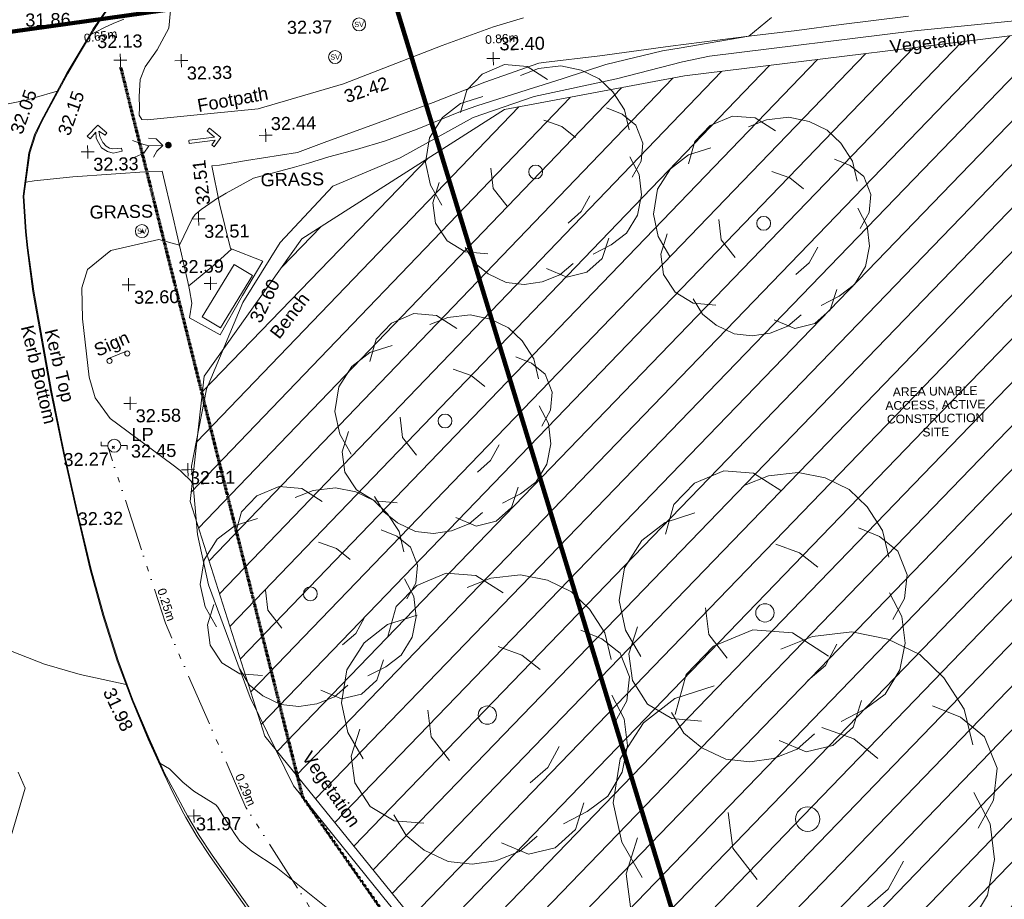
# Model space of a CAD drawing. Header units: millimetres. Extents: x -287732 to 520720, y -88450 to 287754.
# Tile 288 of 383: x 120288 to 148736, y 154382 to 179781. Entities that reach past the tile are written whole.
import ezdxf

# ---------------------------------------------------------------- set-up
doc = ezdxf.new("R2010")
doc.units = ezdxf.units.MM
for name, pattern in [('Dash 1_5mm', [3, 1.5, -1.5]), ('IMPORT-HIDDEN2 _3_', [4762.5, 3175, -1587.5]), ('IMPORT-UG_ELEC_LV_QLB2 _2_', [2700, 1500, -300.0000000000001, 0, -250, 150, -300.0000000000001, 0, -200]), ('IMPORT-UG_ELEC_STREET LIGHTING_QLB2 _2_', [2700, 1500, -300.0000000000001, 0, -250, 150, -300.0000000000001, 0, -200])]:
    doc.linetypes.add(name, pattern=pattern)
for name, color, linetype, lineweight, true_color in [('00_TOPO_FOOTPATH', 7, 'Continuous', 9, 0xa50000), ('00_TOPO_FURN_BENCH', 7, 'Continuous', 9, 0x999999), ('00_TOPO_FURN_LAMP_POST', 7, 'Continuous', 9, 0x666666), ('00_TOPO_FURN_SIGN', 7, 'Continuous', 9, 0x666666), ('00_TOPO_KERB_BOTTOM', 1, 'Continuous', 9, 0xff0000), ('00_TOPO_KERB_TOP', 7, 'Continuous', 9, 0xa500a5), ('00_TOPO_LEVEL_SPOT', 7, 'Continuous', 9, 0x666666), ('00_TOPO_ROAD_MARKING_ARROWS', 7, 'Continuous', 9, 0x999999), ('00_TOPO_SERV_STOP_VALVE', 7, 'Continuous', 9, 0x666666), ('00_TOPO_TREE', 7, 'Continuous', 9, 0x666666), ('00_TOPO_VEGETATION', 7, 'Continuous', 9, 0x52a552), ('00_UAV_KERB_BOTTOM', 1, 'Continuous', 9, 0xff0000), ('00_UAV_KERB_TOP', 7, 'Continuous', 9, 0xa500a5), ('00_UAV_LEVEL_SPOT', 7, 'Continuous', 9, 0x666666), ('00_UAV_VEGETATION', 7, 'Continuous', 9, 0x52a552), ('01_DTM_CONTOUR_MJR', 7, 'Continuous', 9, 0x7f3f00), ('01_DTM_CONTOUR_MNR', 7, 'Continuous', 9, 0xa5a552), ('12333-PUM-2D-U-0001-C01 - Rev2_REVIT IMPORT_dwg', 7, 'Continuous', 9, 0x767676), ('A_RHA_Line', 7, 'Continuous', 9, 0x00a600), ('PUM-CHAMBER EXTENTS', 6, 'IMPORT-HIDDEN2 _3_', 9, 0xff00ff), ('PUM-ELECTRIC-LV-QLB2', 1, 'IMPORT-UG_ELEC_LV_QLB2 _2_', 9, 0xff0000), ('PUM-ELECTRIC-SL-QLB2', 7, 'IMPORT-UG_ELEC_STREET LIGHTING_QLB2 _2_', 9, 0xff7f7f), ('PUM-UNABLE TO SURVEY', 190, 'Continuous', 9, 0x7f00ff)]:
    doc.layers.add(name, color=color, linetype=linetype, lineweight=lineweight, true_color=true_color)
for name, color, linetype, lineweight in [('00_TOPO_PEDASTRIAN', 7, 'Continuous', 9), ('00_TOPO_ROAD_EDGE', 7, 'Continuous', 9), ('00_TOPO_SURFACE', 7, 'Continuous', 9), ('00_TOPO_SURVEY_TEXT', 7, 'Continuous', 9), ('00_UAV_DRIVE_WAY', 7, 'Continuous', 9), ('GEN-TEXT', 7, 'Continuous', 9)]:
    doc.layers.add(name, color=color, linetype=linetype, lineweight=lineweight)
doc.styles.add('Arial_1', font='arial.ttf', dxfattribs={"height": 250})
doc.styles.add('Swis721 Lt BT', font='swissl.ttf', dxfattribs={"height": 399.9999999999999})
doc.styles.add('Swis721 Lt BT_2', font='swissl.ttf', dxfattribs={"height": 375})

# ---------------------------------------------------------------- blocks, each defined once
blk = doc.blocks.new('12333-PUM-2D-U-0001-C01 - Rev2_REVIT IMPORT_dwg_CONIFEROUS_TREE_2-2077528-Site Location Plan Proposed')
at = {"layer": '00_TOPO_TREE', "color": 254, "true_color": 0xcccccc, "flags": 128}
for points in [[(534038054.9876048, 725730172.4043403), (534038249.6145514, 725730821.1608288), (534038703.7440932, 725731275.2903706), (534039352.5005818, 725731534.792966), (534040001.2570702, 725731469.917317), (534040585.1379098, 725731080.663424)], [(534039806.6301237, 725731210.4147217), (534040325.6353143, 725731405.0416683), (534040974.3918028, 725731469.917317), (534041558.2726426, 725731340.1660194), (534042077.2778333, 725731080.663424), (534042466.5317264, 725730691.4095309), (534042790.9099707, 725730172.4043403), (534042920.6612684, 725729588.5235006)], [(534037471.1067652, 725727512.5027373), (534037146.7285209, 725728096.383577), (534037016.9772232, 725728745.1400656), (534037146.7285209, 725729458.7722028), (534037535.9824139, 725730042.6530423), (534038054.9876048, 725730431.9069355), (534038703.7440932, 725730626.533882)], [(534042271.9047799, 725730237.279989), (534042726.0343218, 725730042.6530423), (534043115.2882149, 725729718.2747983), (534043309.9151614, 725729199.2696073), (534043245.0395125, 725728680.2644166), (534042985.5369173, 725728226.1348747)], [(534040455.3866122, 725729912.9017448), (534040974.3918028, 725729718.2747983), (534041363.645696, 725729393.8965541)], [(534042920.6612684, 725728810.0157143), (534043180.1638638, 725728291.0105236), (534043245.0395125, 725727707.129684), (534043115.2882149, 725727123.2488441), (534042790.9099707, 725726604.2436535), (534042336.7804287, 725726279.8654093), (534041817.7752379, 725726020.3628137)], [(534039352.5005818, 725727447.6270884), (534038963.2466886, 725727966.6322794), (534038898.3710397, 725728550.5131189)], [(534038768.619742, 725726085.2384628), (534038119.8632535, 725726150.1141117), (534037600.8580628, 725726474.492356), (534037276.4798186, 725726993.4975467), (534037211.6041697, 725727577.3783864), (534037406.2311162, 725728161.2592258)], [(534041752.8995891, 725727707.129684), (534041493.3969938, 725727253.0001421), (534041104.1431006, 725726928.6218977)], [(534042271.9047799, 725726474.492356), (534042077.2778333, 725725890.6115161), (534041623.1482914, 725725501.357623), (534041039.2674516, 725725371.6063254), (534040455.3866122, 725725631.1089207)], [(534041233.8943983, 725725760.8602184), (534040844.6405051, 725725436.4819742), (534040325.6353143, 725725241.8550277), (534039806.6301237, 725725176.9793788), (534039287.6249329, 725725241.8550277), (534038768.619742, 725725501.357623), (534038379.365849, 725725825.7358674), (534038119.8632535, 725726279.8654093)]]:
    blk.add_lwpolyline(points, dxfattribs=at)
at = {"layer": '00_TOPO_TREE', "color": 254, "true_color": 0xcccccc}
blk.add_circle((534040195.8840168, 725728420.7618213), 200.1345611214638, dxfattribs=at)
blk = doc.blocks.new('12333-PUM-2D-U-0001-C01 - Rev2_REVIT IMPORT_dwg_CONIFEROUS_TREE_2-2077529-Site Location Plan Proposed')
at = {"layer": '00_TOPO_TREE', "color": 254, "true_color": 0xcccccc, "flags": 128}
for points in [[(534044615.1961455, 725728574.4560597), (534044809.8230921, 725729223.2125483), (534045263.952634, 725729677.3420901), (534045912.7091226, 725729936.8446854), (534046561.4656109, 725729871.9690366), (534047145.3464506, 725729482.7151434)], [(534046366.8386644, 725729612.4664414), (534046885.8438551, 725729807.0933877), (534047534.6003436, 725729871.9690366), (534048118.4811834, 725729742.2177389), (534048637.486374, 725729482.7151434), (534049026.7402671, 725729093.4612503), (534049351.1185114, 725728574.4560597), (534049480.8698091, 725727990.57522)], [(534044031.3153059, 725725914.554457), (534043706.9370617, 725726498.4352965), (534043577.1857639, 725727147.191785), (534043706.9370617, 725727860.8239223), (534044096.1909547, 725728444.704762), (534044615.1961455, 725728833.9586549), (534045263.952634, 725729028.5856016)], [(534048832.1133206, 725728639.3317084), (534049286.2428626, 725728444.704762), (534049675.4967557, 725728120.3265177), (534049870.1237022, 725727601.3213269), (534049805.2480533, 725727082.3161362), (534049545.745458, 725726628.1865941)], [(534047015.5951529, 725728314.9534643), (534047534.6003436, 725728120.3265177), (534047923.8542368, 725727795.9482735)], [(534049480.8698091, 725727212.0674337), (534049740.3724045, 725726693.0622431), (534049805.2480533, 725726109.1814034), (534049675.4967557, 725725525.3005638), (534049351.1185114, 725725006.2953731), (534048896.9889694, 725724681.9171287), (534048377.9837786, 725724422.4145333)], [(534045912.7091226, 725725849.678808), (534045523.4552293, 725726368.6839988), (534045458.5795804, 725726952.5648383)], [(534045328.8282828, 725724487.2901824), (534044680.0717944, 725724552.1658312), (534044161.0666035, 725724876.5440754), (534043836.6883593, 725725395.5492661), (534043771.8127105, 725725979.4301058), (534043966.439657, 725726563.3109454)], [(534048313.1081298, 725726109.1814034), (534048053.6055346, 725725655.0518615), (534047664.3516414, 725725330.6736172)], [(534047794.1029391, 725724162.9119381), (534047404.849046, 725723838.5336938), (534046885.8438551, 725723643.9067472), (534046366.8386644, 725723579.0310984), (534045847.8334736, 725723643.9067472), (534045328.8282828, 725723903.4093426), (534044939.5743898, 725724227.7875868), (534044680.0717944, 725724681.9171287)], [(534048832.1133206, 725724876.5440754), (534048637.486374, 725724292.6632355), (534048183.3568322, 725723903.4093426), (534047599.4759924, 725723773.6580449), (534047015.5951529, 725724033.1606401)]]:
    blk.add_lwpolyline(points, dxfattribs=at)
at = {"layer": '00_TOPO_TREE', "color": 254, "true_color": 0xcccccc}
blk.add_circle((534046756.0925575, 725726822.8135408), 200.1345611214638, dxfattribs=at)
blk = doc.blocks.new('12333-PUM-2D-U-0001-C01 - Rev2_REVIT IMPORT_dwg_CONIFEROUS_TREE_2-2077530-Site Location Plan Proposed')
at = {"layer": '00_TOPO_TREE', "color": 254, "true_color": 0xcccccc, "flags": 128}
for points in [[(534031332.5013911, 725718105.6348709), (534031527.1283377, 725718754.3913597), (534031981.2578796, 725719208.5209014), (534032630.0143681, 725719468.0234967), (534033278.7708564, 725719403.1478479), (534033862.6516961, 725719013.8939549)], [(534033084.1439101, 725719143.6452526), (534033603.1491007, 725719338.2721992), (534034251.9055892, 725719403.1478479), (534034835.7864289, 725719273.3965502), (534035354.7916196, 725719013.8939549), (534035744.0455127, 725718624.6400616), (534036068.423757, 725718105.6348709), (534036198.1750547, 725717521.7540313)], [(534030748.6205515, 725715445.7332681), (534030424.2423072, 725716029.6141078), (534030294.4910095, 725716678.3705963), (534030424.2423072, 725717392.0027337), (534030813.4962003, 725717975.8835732), (534031332.5013911, 725718365.1374662), (534031981.2578796, 725718559.7644129)], [(534035549.4185662, 725718170.5105199), (534036003.5481082, 725717975.8835732), (534036392.8020012, 725717651.5053291), (534036587.4289477, 725717132.5001382), (534036522.5532989, 725716613.4949474), (534036263.0507036, 725716159.3654056)], [(534033732.9003984, 725717846.1322757), (534034251.9055892, 725717651.5053291), (534034641.1594824, 725717327.127085)], [(534036198.1750547, 725716743.2462451), (534036457.67765, 725716224.2410544), (534036522.5532989, 725715640.3602148), (534036392.8020012, 725715056.479375), (534036068.423757, 725714537.4741844), (534035614.294215, 725714213.0959401), (534035095.2890242, 725713953.5933446)], [(534032630.0143681, 725715380.8576193), (534032240.760475, 725715899.8628103), (534032175.8848261, 725716483.7436497)], [(534032046.1335284, 725714018.4689937), (534031397.3770399, 725714083.3446424), (534030878.3718491, 725714407.7228867), (534030553.9936048, 725714926.7280773), (534030489.117956, 725715510.6089171), (534030683.7449025, 725716094.4897566)], [(534035030.4133754, 725715640.3602148), (534034770.9107801, 725715186.2306727), (534034381.6568869, 725714861.8524286)], [(534034511.4081847, 725713694.0907493), (534034122.1542915, 725713369.7125051), (534033603.1491007, 725713175.0855584), (534033084.1439101, 725713110.2099097), (534032565.1387192, 725713175.0855584), (534032046.1335284, 725713434.5881538), (534031656.8796353, 725713758.9663981), (534031397.3770399, 725714213.0959401)], [(534035549.4185662, 725714407.7228867), (534035354.7916196, 725713823.842047), (534034900.6620778, 725713434.5881538), (534034316.781238, 725713304.8368562), (534033732.9003984, 725713564.3394516)]]:
    blk.add_lwpolyline(points, dxfattribs=at)
at = {"layer": '00_TOPO_TREE', "color": 254, "true_color": 0xcccccc}
blk.add_circle((534033473.3978031, 725716353.992352), 200.1345611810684, dxfattribs=at)
blk = doc.blocks.new('12333-PUM-2D-U-0001-C01 - Rev2_REVIT IMPORT_dwg_CONIFEROUS_TREE_2-2077531-Site Location Plan Proposed')
at = {"layer": '00_TOPO_TREE', "color": 254, "true_color": 0xcccccc, "flags": 128}
for points in [[(534035310.6737521, 725723029.01756), (534035505.3006987, 725723677.7740486), (534035959.4302406, 725724131.9035904), (534036608.1867292, 725724391.4061857), (534037256.9432175, 725724326.5305369), (534037840.8240572, 725723937.2766439)], [(534037062.316271, 725724067.0279417), (534037581.3214617, 725724261.6548882), (534038230.0779502, 725724326.5305369), (534038813.9587899, 725724196.7792393), (534039332.9639806, 725723937.2766439), (534039722.2178737, 725723548.0227507), (534040046.596118, 725723029.01756), (534040176.3474157, 725722445.1367203)], [(534034726.7929125, 725720369.1159573), (534034402.4146683, 725720952.9967968), (534034272.6633705, 725721601.7532853), (534034402.4146683, 725722315.3854228), (534034791.6685613, 725722899.2662623), (534035310.6737521, 725723288.5201553), (534035959.4302406, 725723483.1471019)], [(534039527.5909272, 725723093.8932087), (534039981.7204692, 725722899.2662623), (534040370.9743623, 725722574.8880183), (534040565.6013088, 725722055.8828272), (534040500.7256599, 725721536.8776366), (534040241.2230646, 725721082.7480944)], [(534037711.0727595, 725722769.5149646), (534038230.0779502, 725722574.8880183), (534038619.3318434, 725722250.5097739)], [(534040176.3474157, 725721666.6289343), (534040435.8500111, 725721147.6237435), (534040500.7256599, 725720563.7429038), (534040370.9743623, 725719979.8620641), (534040046.596118, 725719460.8568734), (534039592.466576, 725719136.4786292), (534039073.4613853, 725718876.9760336)], [(534036608.1867292, 725720304.2403083), (534036218.932836, 725720823.2454991), (534036154.057187, 725721407.1263388)], [(534036024.3058894, 725718941.8516827), (534035375.549401, 725719006.7273315), (534034856.5442101, 725719331.1055757), (534034532.1659659, 725719850.1107664), (534034467.2903171, 725720433.9916061), (534034661.9172636, 725721017.8724457)], [(534039008.5857365, 725720563.7429038), (534038749.0831411, 725720109.6133618), (534038359.829248, 725719785.2351176)], [(534039527.5909272, 725719331.1055757), (534039332.9639806, 725718747.2247359), (534038878.8344388, 725718357.970843), (534038294.953599, 725718228.2195452), (534037711.0727595, 725718487.7221407)], [(534038489.5805457, 725718617.4734384), (534038100.3266526, 725718293.0951941), (534037581.3214617, 725718098.4682475), (534037062.316271, 725718033.5925987), (534036543.3110803, 725718098.4682475), (534036024.3058894, 725718357.970843), (534035635.0519964, 725718682.3490871), (534035375.549401, 725719136.4786292)]]:
    blk.add_lwpolyline(points, dxfattribs=at)
at = {"layer": '00_TOPO_TREE', "color": 254, "true_color": 0xcccccc}
blk.add_circle((534037451.5701641, 725721277.3750411), 200.1345611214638, dxfattribs=at)
blk = doc.blocks.new('12333-PUM-2D-U-0001-C01 - Rev2_REVIT IMPORT_dwg_PEDESTRIAN CROSS-2077535-Site Location Plan Proposed')
at = {"layer": '00_TOPO_PEDASTRIAN', "true_color": 0xe2e2e2}
blk.add_hatch(color=254, dxfattribs=at).paths.add_polyline_path([(534029615.598435, 725729281.7694639), (534029680.7019006, 725729322.1427491), (534029699.0139103, 725729370.6112168), (534029676.8716136, 725729443.9481176), (534029609.3603286, 725729480.1448883), (534029536.0272509, 725729457.9979511), (534029505.7956707, 725729415.9202662), (534029508.2034899, 725729339.3502105), (534029541.0189782, 725729299.2581041), (534029605.9372176, 725729284.0349879)])
at = {"layer": '00_TOPO_PEDASTRIAN', "color": 253, "true_color": 0xaaaaaa, "flags": 128}
for points in [[(534029032.4663613, 725729365.7095737), (534028822.7929834, 725729435.1775807), (534028561.9743688, 725729535.486976)], [(534029032.6943862, 725729589.5353822), (534029245.4951628, 725729571.3358893), (534029434.2452582, 725729376.1637987), (534029262.1036467, 725729216.4568026), (534029159.8680916, 725729038.2104449)], [(534029434.2452582, 725729376.1637987), (534029032.4663613, 725729365.7095737), (534028890.5169615, 725729162.5000062), (534028623.1254456, 725729049.4795817)]]:
    blk.add_lwpolyline(points, dxfattribs=at)
blk = doc.blocks.new('12333-PUM-2D-U-0001-C01 - Rev2_REVIT IMPORT_dwg_MSL_Lamp_Post_SYM-2077199-Site Location Plan Proposed')
at = {"layer": '00_TOPO_FURN_LAMP_POST', "color": 254, "true_color": 0xcccccc, "flags": 128}
for points in [[(-500.1060478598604, 0), (-1000.212095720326, 0), (-1000.212095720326, 316.7338303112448)], [(500.1060478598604, 0), (1000.21209571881, 0), (1000.21209571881, -316.7338303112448)]]:
    blk.add_lwpolyline(points, dxfattribs=at)
at = {"layer": '00_TOPO_FURN_LAMP_POST', "color": 254, "true_color": 0xcccccc}
blk.add_circle((0, 0), 500.1060478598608, dxfattribs=at)
blk = doc.blocks.new('12333-PUM-2D-U-0001-C01 - Rev2_REVIT IMPORT_dwg_MM-2077200-Site Location Plan Proposed')
at = {"layer": '00_TOPO_LEVEL_SPOT', "color": 254, "true_color": 0xcccccc, "flags": 128}
for points in [[(0, -500.0000000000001), (0, 0), (-500.0000000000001, 0)], [(500.0000000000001, 0), (0, 0), (0, 500.0000000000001)]]:
    blk.add_lwpolyline(points, dxfattribs=at)
blk = doc.blocks.new('12333-PUM-2D-U-0001-C01 - Rev2_REVIT IMPORT_dwg_MSL_Sluice_Valve_SYM-2077186-Site Location Plan Proposed')
at = {"layer": '00_TOPO_SERV_STOP_VALVE', "color": 254, "true_color": 0xcccccc}
blk.add_circle((0, 0), 500.0000000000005, dxfattribs=at)
at = {"layer": '00_TOPO_SERV_STOP_VALVE', "insert": (0, 198.9876086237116), "char_height": 399.9999999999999, "width": 785.1100955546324, "attachment_point": 2, "line_spacing_factor": 1.005061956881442, "style": 'Swis721 Lt BT'}
blk.add_mtext('SV', dxfattribs=at)
blk = doc.blocks.new('12333-PUM-2D-U-0001-C01 - Rev2_REVIT IMPORT_dwg_MSL_Sign_SYM-2077194-Site Location Plan Proposed')
at = {"layer": '00_TOPO_FURN_SIGN', "color": 254, "true_color": 0xcccccc}
blk.add_line((1862.281444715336, 0), (-1862.281444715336, 0), dxfattribs=at)
for centre, radius in [((-1862.281444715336, -488.8448533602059), 488.8448533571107), ((1862.281444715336, -488.8448533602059), 488.8448533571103)]:
    blk.add_circle(centre, radius, dxfattribs=at)
blk = doc.blocks.new('12333-PUM-2D-U-0001-C01 - Rev2_REVIT IMPORT_dwg_CONIFEROUS_TREE-2077251-Site Location Plan Proposed')
at = {"layer": '00_TOPO_TREE', "color": 254, "true_color": 0xcccccc, "flags": 128}
for points in [[(-1889.403682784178, 1545.875740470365), (-1717.639711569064, 2118.422311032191), (-1316.857112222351, 2519.204910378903), (-744.3105416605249, 2748.223538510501), (-171.763971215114, 2690.968881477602), (343.5279423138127, 2347.440939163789)], [(-343.5279423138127, 2461.950253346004), (114.5093140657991, 2633.714224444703), (687.0558846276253, 2690.968881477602), (1202.347798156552, 2576.459567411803), (1660.385054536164, 2347.440939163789), (2003.912996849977, 2003.912996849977), (2290.18628213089, 1545.875740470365), (2404.695596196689, 1030.583826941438)], [(-2404.695596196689, -801.5651986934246), (-2690.968881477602, -286.2732852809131), (-2805.478195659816, 286.2732852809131), (-2690.968881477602, 916.0745128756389), (-2347.440939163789, 1431.36642628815), (-1889.403682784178, 1774.894368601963), (-1316.857112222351, 1946.658339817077)], [(1832.149025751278, 1603.130397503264), (2232.93162509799, 1431.36642628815), (2576.459567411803, 1145.093141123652), (2748.223538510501, 687.0558846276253), (2690.968881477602, 229.0186282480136), (2461.950253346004, -171.763971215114)], [(229.0186282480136, 1316.857112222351), (687.0558846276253, 1145.093141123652), (1030.583826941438, 858.8198558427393)], [(2404.695596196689, 343.5279423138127), (2633.714224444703, -114.5093140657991), (2690.968881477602, -629.8012275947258), (2576.459567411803, -1145.093141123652), (2290.18628213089, -1603.130397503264), (1889.403682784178, -1889.403682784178), (1431.36642628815, -2118.422311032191)], [(-744.3105416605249, -858.8198558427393), (-1087.838483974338, -400.7825993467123), (-1145.093141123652, 114.5093140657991)], [(-1259.602455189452, -2061.167653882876), (-1832.149025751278, -2003.912996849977), (-2290.18628213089, -1717.639711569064), (-2576.459567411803, -1259.602455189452), (-2633.714224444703, -744.3105416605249), (-2461.950253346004, -229.0186282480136)], [(1374.111769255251, -629.8012275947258), (1145.093141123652, -1030.583826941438), (801.5651986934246, -1316.857112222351)], [(1832.149025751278, -1717.639711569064), (1660.385054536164, -2232.93162509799), (1259.602455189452, -2576.459567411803), (744.3105416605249, -2690.968881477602), (229.0186282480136, -2461.950253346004)], [(916.0745128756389, -2347.440939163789), (572.5465705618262, -2633.714224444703), (114.5093140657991, -2805.478195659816), (-343.5279423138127, -2862.732852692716), (-801.5651986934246, -2805.478195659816), (-1259.602455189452, -2576.459567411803), (-1603.130397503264, -2290.18628213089), (-1832.149025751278, -1889.403682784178)]]:
    blk.add_lwpolyline(points, dxfattribs=at)
at = {"layer": '00_TOPO_TREE', "color": 254, "true_color": 0xcccccc}
blk.add_circle((0, 0), 176.6246020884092, dxfattribs=at)
blk = doc.blocks.new('12333-PUM-2D-U-0001-C01 - Rev2_REVIT IMPORT_dwg_UAV-2077255-Site Location Plan Proposed')
at = {"layer": '00_UAV_LEVEL_SPOT', "color": 254, "true_color": 0xcccccc, "flags": 128}
for points in [[(0, -500.0000000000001), (0, 0), (-500.0000000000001, 0)], [(500.0000000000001, 0), (0, 0), (0, 500.0000000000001)]]:
    blk.add_lwpolyline(points, dxfattribs=at)
blk = doc.blocks.new('12333-PUM-2D-U-0001-C01 - Rev2_REVIT IMPORT_dwg_MGS62954_T2_Galway_ITM_3d_Rev1-2077680-Site Location Plan Proposed')
at = {"layer": '00_TOPO_FOOTPATH', "color": 254, "true_color": 0xcccccc, "flags": 128}
for points in [[(534029819.5990471, 725734094.8407391), (534029670.9351695, 725732759.1719635), (534029318.6024531, 725732141.7804163), (534028971.6771564, 725731652.9312298), (534028821.7290437, 725731290.6162959), (534028776.42694, 725730797.1091199), (534028783.417568, 725730481.5189041), (534028772.1640768, 725730263.25643), (534028849.695704, 725730133.6779838), (534028999.2836914, 725730117.8115588), (534030157.445262, 725730213.1059318), (534032207.0154391, 725730382.3819002), (534034691.0739599, 725731062.2592165), (534037557.0695836, 725732115.5020356), (534039046.7295879, 725732634.682044), (534039918.0689769, 725732881.3596417)], [(534051040.8603336, 725732728.8830935), (534049097.738756, 725732519.9682964), (534047810.2267788, 725732372.9180695), (534046422.4989023, 725732232.8793951), (534044152.7375897, 725731985.6171786), (534042104.2779237, 725731736.7329384), (534040474.9878577, 725731575.6810114), (534040338.9645822, 725731559.3099531), (534038768.7193919, 725731038.2180091), (534037272.6735119, 725730477.4486597), (534035486.9760724, 725729856.7138336), (534034176.7698503, 725729404.3789597), (534033322.1416625, 725729104.2119387), (534031843.4079304, 725728899.4838251), (534031063.2184814, 725728776.5015233), (534030846.3788928, 725728760.6178161), (534031048.4518676, 725727662.1431726), (534031343.141169, 725726359.8406652)], [(534030094.4650605, 725725427.118626), (534029698.5168245, 725727280.6802773), (534029404.2774907, 725728628.2822961), (534029039.7742208, 725728628.2822961), (534026822.3525, 725728513.1209326), (534025700.0000001, 725728420), (534025462.3782291, 725728387.3172507)]]:
    blk.add_lwpolyline(points, dxfattribs=at)
at = {"layer": '00_TOPO_FURN_BENCH', "color": 254, "true_color": 0xcccccc, "flags": 128}
blk.add_lwpolyline([(534031440.2439174, 725725905.161017), (534030488.9093145, 725724408.7575341), (534031013.1894596, 725724075.4478021), (534031964.5240626, 725725571.8512851)], close=True, dxfattribs=at)
at = {"layer": '00_TOPO_KERB_BOTTOM', "color": 254, "true_color": 0xcccccc, "flags": 128}
for points in [[(534028124.2008424, 725733693.3712484), (534027955.021247, 725733435.2924569), (534027672.3544173, 725733034.714125), (534027489.5561977, 725732772.9646056)], [(534029151.0004377, 725711241.7603347), (534028720.22256, 725712244.8050427), (534028270.327502, 725713368.427723), (534027863.4380113, 725714515.10338), (534027469.7269439, 725715835.0255749), (534027127.8388227, 725717164.6282128), (534026767.2394247, 725718821.062268), (534026410.3476562, 725720544.6859571), (534026069.5093121, 725722355.1794981), (534025870.5660573, 725723599.7218826), (534025610.2324094, 725725225.7870536), (534025464.111402, 725726483.6349113), (534025426.4280183, 725726948.0672841), (534025373.6377512, 725727980.4693797), (534025567.7306831, 725729230.4313141), (534025738.922737, 725729747.6479709), (534025923.6004751, 725730120.297936), (534026704.4817393, 725731513.663782), (534027056.9653618, 725732084.6765834), (534027292.6598159, 725732460.621098), (534027489.5561977, 725732772.9646056)]]:
    blk.add_lwpolyline(points, dxfattribs=at)
at = {"layer": '00_TOPO_KERB_TOP', "color": 254, "true_color": 0xcccccc, "flags": 128}
for points in [[(534028146.1757517, 725733678.9141613), (534027976.7526646, 725733420.46393), (534027693.8662044, 725733019.5743511), (534027510.9271089, 725732759.492723)], [(534025451.8154503, 725726949.9647907), (534025399.0003466, 725727979.1625601), (534025592.3726148, 725729224.483408), (534025762.3474874, 725729738.0226367), (534025945.951582, 725730108.506162), (534026174.9236925, 725730517.0726534), (534026726.2588382, 725731500.8477763), (534027078.4161201, 725732071.3319156), (534027314.0473576, 725732447.1755966), (534027510.9271089, 725732759.492723)], [(534029174.1988825, 725711252.4764522), (534028984.4072933, 725711694.3966597), (534028743.5585629, 725712255.2008629), (534028294.001362, 725713377.979738), (534027887.5394746, 725714523.4503447), (534027494.1871972, 725715842.1696907), (534027152.5634522, 725717170.7441698), (534026792.1060942, 725718826.5257559), (534026435.2948907, 725720549.760353), (534026094.5752771, 725722359.6232114), (534025895.6926458, 725723603.7863495), (534025635.4542414, 725725229.2566222), (534025489.4594051, 725726486.0183673), (534025451.8154503, 725726949.9647907)]]:
    blk.add_lwpolyline(points, dxfattribs=at)
at = {"layer": '00_TOPO_ROAD_MARKING_ARROWS', "color": 254, "true_color": 0xcccccc, "flags": 128}
for points in [[(534027600, 725729820), (534027780.0000001, 725729700.0000001), (534027830.0000001, 725729770.0000001), (534027570.0000001, 725729990), (534027260, 725729680.0000001), (534027340, 725729600), (534027510.0000001, 725729790), (534027520.0000001, 725729620.0000001), (534027580.0000001, 725729490), (534027670.0000001, 725729340), (534027840, 725729230), (534028000, 725729180.0000001), (534028260.0000001, 725729230), (534028240.0000001, 725729320.0000001), (534027990, 725729300.0000001), (534027900.0000001, 725729320.0000001), (534027800.0000001, 725729380), (534027710.0000001, 725729490), (534027620, 725729660.0000001)], [(534030210.0000001, 725729510.0000001), (534030940.0000001, 725729590.0000001), (534030730, 725729770.0000001), (534030800.0000001, 725729850.0000001), (534031120.0000001, 725729570.0000001), (534030920.0000001, 725729310.0000002), (534030850, 725729370), (534030950.0000001, 725729500.0000001), (534030200.0000001, 725729420.0000001), (534030189.8983282, 725729508.3266673)]]:
    blk.add_lwpolyline(points, close=True, dxfattribs=at)
at = {"layer": '00_TOPO_SURFACE', "color": 254, "true_color": 0xcccccc, "flags": 128}
for points in [[(534030094.4650605, 725725427.118626), (534030138.0314646, 725725194.8856876), (534030192.3347026, 725724808.3108896), (534030122.3455055, 725724386.9360621), (534030995.973273, 725723878.7129576), (534031668.477663, 725725004.6236508), (534032265.9611572, 725725981.5791051), (534031343.141169, 725726359.8406652)], [(534031373.0965559, 725726347.5620288), (534030838.3772863, 725725883.596638), (534030116.2482625, 725725311.002157)]]:
    blk.add_lwpolyline(points, dxfattribs=at)
at = {"layer": '00_TOPO_VEGETATION', "color": 254, "true_color": 0xcccccc, "flags": 128}
blk.add_lwpolyline([(534055743.4118702, 725732677.8974553), (534051215.1617922, 725732306.7433043), (534045278.8563303, 725731679.1055425), (534044490.663189, 725731522.6631731), (534042576.4293175, 725731066.5741615), (534040192.6977263, 725730599.747988), (534038413.4099395, 725730022.7954999), (534036286.1738383, 725728897.456154), (534034331.6918086, 725728113.4656036), (534032779.328481, 725726509.0492402), (534031668.2375534, 725724803.0873638), (534030580.6703144, 725722314.4750867), (534030102.2550949, 725720100.2281567), (534030239.8227406, 725718127.636662)], dxfattribs=at)
at = {"layer": '00_UAV_DRIVE_WAY', "color": 254, "true_color": 0xcccccc, "flags": 128}
blk.add_lwpolyline([(534035414.2065001, 725663814.1724999), (534035730.0830001, 725668736.2245001), (534035734.4595889, 725668802.9882361), (534036061.4936625, 725673791.8088328), (534036099.0830001, 725674365.2245002), (534039199.0830001, 725676585.2245002), (534039131.5912124, 725677192.9863712), (534038797.0830001, 725680205.2245002), (534038406.460683, 725682134.8046212), (534038133.0830001, 725683485.2245001), (534037179.3580949, 725686979.5234367), (534036598.0830002, 725689109.2245), (534035747.485257, 725691768.8923703), (534035226.0830001, 725693399.2245002), (534033888.706745, 725696403.2263075), (534033126.0830001, 725698116.2245002), (534030164.8133083, 725699114.0069333), (534029618.0830001, 725699298.2245001), (534027235.6925206, 725703024.6364089), (534026812.0830001, 725703687.2245002), (534024506.2654799, 725707213.2175728), (534024150.7455, 725707756.8690001), (534025139.7455, 725710884.8690001), (534024946.7455, 725711354.869)], dxfattribs=at)
at = {"layer": '00_UAV_KERB_BOTTOM', "color": 254, "true_color": 0xcccccc, "flags": 128}
blk.add_lwpolyline([(534029151.0004377, 725711241.7603347), (534029417.1549345, 725710649.8924562), (534029707.8608229, 725710069.68914), (534029764.7455, 725709962.8690001), (534030083.9160488, 725709397.8239024), (534030426.4682637, 725708846.6399204), (534030775.7455, 725708332.8690001), (534031538.7455, 725707216.8690001)], dxfattribs=at)
at = {"layer": '00_UAV_KERB_TOP', "color": 254, "true_color": 0xcccccc, "flags": 128}
blk.add_lwpolyline([(534029174.1988825, 725711252.4764522), (534029455.6359249, 725710700.8504509), (534029758.5769084, 725710111.9123833), (534029816.4291885, 725710005.1004755), (534030144.1436626, 725709433.5280277), (534030485.1644418, 725708884.8082035), (534030833.5830444, 725708372.3002945), (534031595.8551144, 725707257.3649993)], dxfattribs=at)
at = {"layer": '00_UAV_VEGETATION', "color": 254, "true_color": 0xcccccc, "flags": 128}
blk.add_lwpolyline([(534030239.8227406, 725718127.636662), (534030532.114, 725716664.8935), (534031684.114, 725713395.8935), (534032894.1680644, 725710818.2187054), (534035602.1140001, 725707332.8935001), (534038120.1891988, 725704328.8275357)], dxfattribs=at)
at = {"layer": '01_DTM_CONTOUR_MJR', "color": 254, "true_color": 0xcccccc, "flags": 128}
blk.add_lwpolyline([(534030136.1746174, 725719613.8538995), (534029776.7387311, 725719975.9692413), (534029535.9178159, 725720169.354367), (534027777.9467097, 725721518.61767), (534027359.3776743, 725722125.1371704), (534027197.4960834, 725722724.4538625), (534027026.9346297, 725724404.304151), (534027026.4152426, 725725300.838735), (534027200.0122257, 725725827.2963003), (534027884.9723324, 725726366.4018439), (534029274.7080146, 725726664.6153846), (534029870, 725726490), (534030250.7679741, 725727242.7859477), (534030341.730419, 725727362.2859745), (534030512.5535815, 725727500.7487309), (534031020.0000001, 725727840.0000002), (534031051.6890618, 725727849.1749177), (534031242.3060067, 725727961.8474028), (534032044.8213546, 725728379.2308116), (534033233.1159066, 725728683.278145), (534033636.3652328, 725728789.8994254), (534034230.4849313, 725728965.8295928), (534035028.6166131, 725729163.9474769), (534035876.539924, 725729396.1520914), (534036796.7754149, 725729717.0460774), (534038003.7970228, 725730183.9064646), (534038530.7828925, 725730362.2181953), (534039775.6186079, 725730728.3998681), (534040232.3930724, 725730871.3156636), (534040269.7892272, 725730879.2622951), (534041041.9242878, 725731108.478371), (534042281.4618577, 725731486.7094905), (534043921.8945984, 725731856.3331405), (534044218.4459666, 725731895.3835171), (534044408.0415879, 725731919.2098299), (534046420.0000001, 725732230), (534047089.8440111, 725732765.2484037)], dxfattribs=at)
at = {"layer": '01_DTM_CONTOUR_MNR', "color": 254, "true_color": 0xcccccc, "flags": 128}
for points in [[(534033768.8709771, 725707297.9552422), (534032348.4685813, 725708480.9655068), (534031654.6746118, 725708953.0707219), (534031313.6643551, 725709249.2288489), (534031182.3126025, 725709439.6193534), (534030933.0022357, 725709830.8265847), (534030694.0477871, 725710240.611957), (534030633.0260279, 725710308.0346584), (534030011.3354256, 725710719.2887031), (534029691.6831773, 725710981.7768371), (534029317.6734622, 725711376.4932046), (534029040.0000001, 725711540), (534028995.3091399, 725711649.4758066), (534028919.75, 725711817.4519233), (534028737.0000001, 725712257.0000002), (534028363.9999999, 725713148), (534028276.799687, 725713373.3998436), (534028244.6666667, 725713446.6666667), (534028110.0000001, 725713830.0000001), (534026783.4096363, 725714141.9837205), (534025761.6657315, 725714455.0097573), (534024067.5055582, 725715152.1641965)], [(534024442.6581945, 725730552.4299815), (534025473.393263, 725730746.0651522), (534025741.9155715, 725730813.0273547), (534026410.0000001, 725730990.0000001), (534026591.44081, 725731307.2196262), (534026710.3928571, 725731506.5357144), (534026920.5961539, 725731834.9871795), (534027073.4707904, 725732073.2646048), (534027137.5494071, 725732176.8774704), (534027308.8888889, 725732450.5555556), (534027410.0000001, 725732610), (534027566.1580263, 725732691.699698), (534027794.3101056, 725732803.9290673), (534028065.9819137, 725732923.21561), (534028373.2046332, 725733044.4015445)]]:
    blk.add_lwpolyline(points, dxfattribs=at)
for name, p, xscale, yscale, zscale in [('12333-PUM-2D-U-0001-C01 - Rev2_REVIT IMPORT_dwg_MSL_Sluice_Valve_SYM-2077186-Site Location Plan Proposed', (534035170.0000001, 725732770), 0.375, 0.375, 0.375), ('12333-PUM-2D-U-0001-C01 - Rev2_REVIT IMPORT_dwg_MM-2077200-Site Location Plan Proposed', (534028253.8155444, 725731856.3224093), 0.375, 0.375, 0.375), ('12333-PUM-2D-U-0001-C01 - Rev2_REVIT IMPORT_dwg_MM-2077200-Site Location Plan Proposed', (534030015.0355669, 725731814.1001163), 0.375, 0.375, 0.375), ('12333-PUM-2D-U-0001-C01 - Rev2_REVIT IMPORT_dwg_MSL_Sluice_Valve_SYM-2077186-Site Location Plan Proposed', (534034460.0000001, 725731840), 0.375, 0.375, 0.375), ('12333-PUM-2D-U-0001-C01 - Rev2_REVIT IMPORT_dwg_MM-2077200-Site Location Plan Proposed', (534039027.3226466, 725731717.1308621), 0.375, 0.375, 0.375), ('12333-PUM-2D-U-0001-C01 - Rev2_REVIT IMPORT_dwg_MM-2077200-Site Location Plan Proposed', (534032416.0198758, 725729615.8101051), 0.375, 0.375, 0.375), ('12333-PUM-2D-U-0001-C01 - Rev2_REVIT IMPORT_dwg_MM-2077200-Site Location Plan Proposed', (534027265.5743686, 725729226.7891369), 0.375, 0.375, 0.375), ('12333-PUM-2D-U-0001-C01 - Rev2_REVIT IMPORT_dwg_MM-2077200-Site Location Plan Proposed', (534030435.5932024, 725727232.9864067), 0.375, 0.375, 0.375), ('12333-PUM-2D-U-0001-C01 - Rev2_REVIT IMPORT_dwg_MSL_Sluice_Valve_SYM-2077186-Site Location Plan Proposed', (534028790.0000001, 725726910.0000001), 0.375, 0.375, 0.375), ('12333-PUM-2D-U-0001-C01 - Rev2_REVIT IMPORT_dwg_MM-2077200-Site Location Plan Proposed', (534028377.3706632, 725725368.2223543), 0.375, 0.375, 0.375), ('12333-PUM-2D-U-0001-C01 - Rev2_REVIT IMPORT_dwg_MM-2077200-Site Location Plan Proposed', (534030746.0904526, 725725369.0451535), 0.375, 0.375, 0.375), ('12333-PUM-2D-U-0001-C01 - Rev2_REVIT IMPORT_dwg_MM-2077200-Site Location Plan Proposed', (534028364.6439655, 725721943.1158662), 0.375, 0.375, 0.375), ('12333-PUM-2D-U-0001-C01 - Rev2_REVIT IMPORT_dwg_MSL_Lamp_Post_SYM-2077199-Site Location Plan Proposed', (534027884.305601, 725720730.2189162), 0.375, 0.375, 0.375), ('12333-PUM-2D-U-0001-C01 - Rev2_REVIT IMPORT_dwg_UAV-2077255-Site Location Plan Proposed', (534030000, 725720000), 0.375, 0.375, 0.375), ('12333-PUM-2D-U-0001-C01 - Rev2_REVIT IMPORT_dwg_CONIFEROUS_TREE-2077251-Site Location Plan Proposed', (534046597.902, 725715576.1595001), 1.5, 1.5, 1.5), ('12333-PUM-2D-U-0001-C01 - Rev2_REVIT IMPORT_dwg_CONIFEROUS_TREE-2077251-Site Location Plan Proposed', (534038525.902, 725712763.1595), 1.5, 1.5, 1.5), ('12333-PUM-2D-U-0001-C01 - Rev2_REVIT IMPORT_dwg_CONIFEROUS_TREE-2077251-Site Location Plan Proposed', (534047726.902, 725709599.1595), 2, 2, 2), ('12333-PUM-2D-U-0001-C01 - Rev2_REVIT IMPORT_dwg_UAV-2077255-Site Location Plan Proposed', (534030000, 725710000.0000001), 0.375, 0.375, 0.375)]:
    blk.add_blockref(name, p, dxfattribs=dict(xscale=xscale, yscale=yscale, zscale=zscale))
for name in ['12333-PUM-2D-U-0001-C01 - Rev2_REVIT IMPORT_dwg_CONIFEROUS_TREE_2-2077528-Site Location Plan Proposed', '12333-PUM-2D-U-0001-C01 - Rev2_REVIT IMPORT_dwg_CONIFEROUS_TREE_2-2077529-Site Location Plan Proposed', '12333-PUM-2D-U-0001-C01 - Rev2_REVIT IMPORT_dwg_PEDESTRIAN CROSS-2077535-Site Location Plan Proposed', '12333-PUM-2D-U-0001-C01 - Rev2_REVIT IMPORT_dwg_CONIFEROUS_TREE_2-2077531-Site Location Plan Proposed', '12333-PUM-2D-U-0001-C01 - Rev2_REVIT IMPORT_dwg_CONIFEROUS_TREE_2-2077530-Site Location Plan Proposed']:
    blk.add_blockref(name, (0, 0))
at = {"xscale": 0.1499999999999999, "yscale": 0.1499999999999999, "zscale": 0.1499999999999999, "rotation": 21.83156570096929}
blk.add_blockref('12333-PUM-2D-U-0001-C01 - Rev2_REVIT IMPORT_dwg_MSL_Sign_SYM-2077194-Site Location Plan Proposed', (534028021.2425296, 725723350.2266731), dxfattribs=at)
at = {"layer": '00_TOPO_FOOTPATH', "color": 251, "true_color": 0x666666, "char_height": 375, "attachment_point": 1, "line_spacing_factor": 1.005061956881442, "style": 'Swis721 Lt BT_2'}
for s, insert, width, rotation in [('32.42', (534034661.82624, 725730859.0251807), 1495.902363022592, 17.71679080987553), ('Footpath', (534030428.6729865, 725730686.9168475), 2436.183848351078, 9.33345940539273), ('32.51', (534030405.540239, 725727613.8165132), 1495.902363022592, 95.51163646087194)]:
    blk.add_mtext(s, dxfattribs=dict(at, insert=insert, width=width, rotation=rotation))
at = {"layer": '00_TOPO_FURN_BENCH', "color": 251, "true_color": 0x666666, "insert": (534032407.6726896, 725723932.3871773), "char_height": 375, "width": 1728.598286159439, "attachment_point": 1, "rotation": 51.56839846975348, "line_spacing_factor": 1.005061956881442, "style": 'Swis721 Lt BT_2'}
blk.add_mtext('Bench', dxfattribs=at)
at = {"layer": '00_TOPO_FURN_LAMP_POST', "char_height": 375, "attachment_point": 1, "line_spacing_factor": 1.005061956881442, "style": 'Swis721 Lt BT_2'}
for s, insert, width in [('LP', (534028387.8467789, 725721228.6341546), 707.5855621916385), ('32.45', (534028363.0755869, 725720750.1787751), 1495.902363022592)]:
    blk.add_mtext(s, dxfattribs=dict(at, insert=insert, width=width))
at = {"layer": '00_TOPO_FURN_SIGN', "insert": (534027303.1981027, 725723644.6385657), "char_height": 375, "width": 1206.219683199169, "attachment_point": 1, "rotation": 22.92752637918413, "line_spacing_factor": 1.005061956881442, "style": 'Swis721 Lt BT_2'}
blk.add_mtext('Sign', dxfattribs=at)
at = {"layer": '00_TOPO_KERB_BOTTOM', "color": 251, "true_color": 0x666666, "char_height": 375, "attachment_point": 1, "line_spacing_factor": 1.005061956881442, "style": 'Swis721 Lt BT_2'}
for s, insert, width, rotation in [('32.05', (534025026.1428859, 725729868.7209228), 1495.902363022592, 69.5378502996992), ('Kerb Bottom', (534025606.8047939, 725724284.4577913), 3414.456504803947, 282.5647944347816), ('31.98', (534027766.1371648, 725713786.19989), 1495.902363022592, 294.23816779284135)]:
    blk.add_mtext(s, dxfattribs=dict(at, insert=insert, width=width, rotation=rotation))
at = {"layer": '00_TOPO_KERB_BOTTOM', "color": 251, "true_color": 0x666666, "insert": (534026410.3, 725720539.9296079), "char_height": 375, "width": 1495.902363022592, "attachment_point": 1, "line_spacing_factor": 1.005061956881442, "style": 'Swis721 Lt BT_2'}
blk.add_mtext('32.27', dxfattribs=at)
at = {"layer": '00_TOPO_KERB_TOP', "color": 251, "true_color": 0x666666, "char_height": 375, "attachment_point": 1, "line_spacing_factor": 1.005061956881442, "style": 'Swis721 Lt BT_2'}
for s, insert, width, rotation in [('32.15', (534026398.2753208, 725729804.2274209), 1495.902363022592, 69.5378502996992), ('Kerb Top', (534026293.187601, 725724166.5950702), 2493.170605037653, 282.5647944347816)]:
    blk.add_mtext(s, dxfattribs=dict(at, insert=insert, width=width, rotation=rotation))
at = {"layer": '00_TOPO_KERB_TOP', "color": 251, "true_color": 0x666666, "insert": (534026792.1000001, 725718821.7296079), "char_height": 375, "width": 1495.902363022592, "attachment_point": 1, "line_spacing_factor": 1.005061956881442, "style": 'Swis721 Lt BT_2'}
blk.add_mtext('32.32', dxfattribs=at)
at = {"layer": '00_TOPO_LEVEL_SPOT', "char_height": 375, "width": 1495.902363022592, "attachment_point": 1, "line_spacing_factor": 1.005061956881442, "style": 'Swis721 Lt BT_2'}
for s, insert in [('32.37', (534033083.7253573, 725732904.6462094)), ('32.13', (534027593.4761344, 725732590.9144716)), ('32.40', (534039213.1992506, 725732322.4652742)), ('32.33', (534030167.8269377, 725731637.1039226)), ('32.44', (534032568.8269377, 725730136.0572191)), ('32.33', (534027418.4269378, 725729049.8039224)), ('32.51', (534030588.4269378, 725727056.0039226)), ('32.59', (534029827.3252426, 725726050.2434849)), ('32.60', (534028530.2269378, 725725191.2039226)), ('32.58', (534028517.4269378, 725721766.1039226))]:
    blk.add_mtext(s, dxfattribs=dict(at, insert=insert))
at = {"layer": '00_TOPO_ROAD_EDGE', "color": 251, "true_color": 0x666666, "insert": (534025527.8084397, 725733249.482291), "char_height": 375, "width": 1495.902363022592, "attachment_point": 1, "line_spacing_factor": 1.005061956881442, "style": 'Swis721 Lt BT_2'}
blk.add_mtext('31.86', dxfattribs=at)
at = {"layer": '00_TOPO_SURFACE', "color": 251, "true_color": 0x666666, "insert": (534031840.8596613, 725724335.0587187), "char_height": 375, "width": 1495.902363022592, "attachment_point": 1, "rotation": 63.423689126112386, "line_spacing_factor": 1.005061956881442, "style": 'Swis721 Lt BT_2'}
blk.add_mtext('32.60', dxfattribs=at)
at = {"layer": '00_TOPO_SURVEY_TEXT', "color": 251, "true_color": 0x666666, "char_height": 375, "width": 2018.280965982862, "attachment_point": 1, "line_spacing_factor": 1.005061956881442, "style": 'Swis721 Lt BT_2'}
for insert in [(534032245.981405, 725728518.1413813), (534027288.3000001, 725727671.0296079)]:
    blk.add_mtext('GRASS', dxfattribs=dict(at, insert=insert))
at = {"layer": '00_TOPO_VEGETATION', "color": 251, "true_color": 0x666666, "insert": (534050472.554646, 725732043.0673664), "char_height": 375, "width": 2877.831212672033, "attachment_point": 1, "rotation": 5.507981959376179, "line_spacing_factor": 1.005061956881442, "style": 'Swis721 Lt BT_2'}
blk.add_mtext('Vegetation', dxfattribs=at)
at = {"layer": '00_UAV_LEVEL_SPOT', "char_height": 375, "width": 1495.902363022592, "attachment_point": 1, "line_spacing_factor": 1.005061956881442, "style": 'Swis721 Lt BT_2'}
for s, insert in [('32.51', (534030051.8765643, 725719949.1441548)), ('31.97', (534030051.8765643, 725709949.1441547))]:
    blk.add_mtext(s, dxfattribs=dict(at, insert=insert))
at = {"layer": '00_UAV_VEGETATION', "color": 251, "true_color": 0x666666, "insert": (534033439.4907722, 725711850.6423761), "char_height": 375, "width": 2877.831212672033, "attachment_point": 1, "rotation": 303.7730638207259, "line_spacing_factor": 1.005061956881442, "style": 'Swis721 Lt BT_2'}
blk.add_mtext('Vegetation', dxfattribs=at)
blk = doc.blocks.new('12333-PUM-2D-U-0001-C01 - Rev2_REVIT IMPORT_dwg-1620468-Site Location Plan Proposed')
at = {"layer": 'PUM-CHAMBER EXTENTS', "true_color": 0xfff4d4}
h = blk.add_hatch(dxfattribs=at)
h.set_pattern_fill('FP_14', style=0, pattern_type=2)
h.set_pattern_definition([(45, (-533641079.65, -725615854.3560001), (-618.7184335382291, 618.7184335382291), [])])
h.paths.add_polyline_path([(403919.3501528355, 57112.64382128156), (422583.3501528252, 59059.64382132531), (425379.3501529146, 57266.64382137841), (446445.3501529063, 59135.64382132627), (445962.3501528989, 65972.64382138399), (472441.3501528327, 70954.64382134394), (475862.3501529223, 83851.64382134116), (472404.350152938, 114549.6438213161), (470529.3501529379, 123488.6438213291), (451569.3501528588, 121705.6438213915), (448766.3501529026, 118521.6438213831), (443614.3501529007, 118196.6438213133), (441393.3501528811, 120608.6438213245), (437801.3501529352, 120123.6438213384), (427379.3501529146, 117955.6438213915), (414454.3501528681, 116426.6438212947), (403467.3501529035, 115261.6438213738), (398244.3501529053, 114380.6438213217), (392331.3501528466, 110751.6438213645), (389433.3501529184, 106835.6438212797), (388966.3501528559, 103227.6438213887), (391008.3501528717, 96414.64382130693), (397227.3501529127, 88458.64382130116), (396038.3501528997, 85269.64382128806), (397110.6486418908, 81772.81873260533), (398121.3501528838, 78636.6438213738), (399845.3501529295, 78913.64382137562), (400589.3501528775, 74987.64382128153), (403820.5567114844, 57642.95396067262)])
at = {"layer": 'GEN-TEXT', "color": 253, "true_color": 0xaaaaaa}
for p, q in [((387681.9948138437, 111009.2884822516), (387752.7054919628, 111079.9991603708)), ((387752.7054919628, 111009.2884822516), (387681.9948138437, 111079.9991603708)), ((386743.2453039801, 104795.9506094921), (386813.9559820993, 104866.6612876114)), ((386813.9559820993, 104795.9506094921), (386743.2453039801, 104866.6612876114))]:
    blk.add_line(p, q, dxfattribs=at)
at = {"layer": 'PUM-ELECTRIC-SL-QLB2', "color": 254, "true_color": 0xffd4d4, "flags": 128}
blk.add_lwpolyline([(397906.4709149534, 25115.98561971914), (400490.3501528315, 33575.64382138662), (402897.350152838, 42654.64382129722), (403770.3501528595, 47866.64382135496), (403886.3501528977, 55624.64382138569), (403508.3501528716, 58601.64382134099), (401864.3501529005, 67972.64382138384), (400502.3501529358, 74624.64382138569), (399321.3501528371, 78696.64382131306), (396199.3501528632, 86118.64382133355), (393351.3501528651, 89605.64382129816), (390426.350152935, 94365.64382130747), (388193.3501529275, 99723.64382131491), (386636.1590225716, 104793.5218843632)], dxfattribs=at)
at = {"layer": 'PUM-UNABLE TO SURVEY', "color": 7, "true_color": 0xfff4d4, "flags": 128}
blk.add_lwpolyline([(399850.5491070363, 78886.20955548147), (399845.3501529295, 78913.64382137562), (398121.3501528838, 78636.6438213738), (397043.3501529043, 81981.64382134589), (396038.3501528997, 85269.6438212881), (397227.3501529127, 88458.64382130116), (391008.3501528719, 96414.64382130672), (388966.3501528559, 103227.6438213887), (389433.3501529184, 106835.6438212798), (392331.3501528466, 110751.6438213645), (398244.3501529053, 114380.6438213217), (403467.3501529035, 115261.6438213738), (414454.3501528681, 116426.6438212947), (427379.3501529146, 117955.6438213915), (437801.3501529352, 120123.6438213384), (441393.3501528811, 120608.6438213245), (443614.3501529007, 118196.6438213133), (448766.3501529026, 118521.6438213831), (451569.3501528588, 121705.6438213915), (470529.3501529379, 123488.6438213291), (472404.350152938, 114549.6438213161), (475862.3501529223, 83851.64382134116), (472441.3501528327, 70954.64382134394)], dxfattribs=at)
blk.add_blockref('12333-PUM-2D-U-0001-C01 - Rev2_REVIT IMPORT_dwg_MGS62954_T2_Galway_ITM_3d_Rev1-2077680-Site Location Plan Proposed', (-533641079.6498471, -725615854.3561786))
at = {"layer": 'PUM-ELECTRIC-LV-QLB2', "char_height": 250, "width": 1160.025439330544, "attachment_point": 2, "line_spacing_factor": 0.9417779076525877, "style": 'Arial_1'}
for s, insert, rotation in [('0.65m', (386600.3819926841, 116835.8605414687), 7.606515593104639), ('0.86m', (398201.415196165, 116559.2855934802), 2.941070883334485)]:
    blk.add_mtext(s, dxfattribs=dict(at, insert=insert, rotation=rotation))
at = {"layer": 'PUM-ELECTRIC-SL-QLB2', "char_height": 250, "width": 1160.025439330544, "attachment_point": 2, "line_spacing_factor": 0.9417779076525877, "style": 'Arial_1'}
for s, insert, rotation in [('0.25m', (388352.3514425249, 100299.6454088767), 287.0741136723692), ('0.29m', (390539.0228020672, 94926.61933897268), 292.62442060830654)]:
    blk.add_mtext(s, dxfattribs=dict(at, insert=insert, rotation=rotation))
at = {"layer": 'PUM-UNABLE TO SURVEY', "color": 51, "true_color": 0xffff7f, "insert": (410545.1831221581, 106160.6233041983), "char_height": 250, "width": 3428.043514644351, "attachment_point": 2, "line_spacing_factor": 0.9417779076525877, "style": 'Arial_1'}
blk.add_mtext('AREA UNABLE\\PACCESS, ACTIVE\\PCONSTRUCTION\\PSITE', dxfattribs=at)

msp = doc.modelspace()

# ---------------------------------------------------------------- linework, layer by layer
at = {"layer": 'A_RHA_Line', "color": 1, "lineweight": 140, "true_color": 0xff0000}
for p, q in [((114084.7013004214, 178599.1824514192), (130919.2584690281, 180965.1251677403)), ((130919.2584690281, 180965.1251677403), (140337.8514295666, 150158.2957203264))]:
    msp.add_line(p, q, dxfattribs=at)
at = {"layer": 'A_RHA_Line', "color": 30, "linetype": 'Dash 1_5mm', "lineweight": 70, "true_color": 0xff8000}
for p, q in [((123198.8790019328, 178423.5297414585), (128454.6133959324, 157343.9304422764)), ((123198.8790019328, 178423.5297414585), (128454.6133959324, 157343.9304422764)), ((128454.6133959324, 157343.9304422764), (133043.2248867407, 150790.7140879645)), ((128454.6133959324, 157343.9304422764), (133043.2248867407, 150790.7140879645))]:
    msp.add_line(p, q, dxfattribs=at)

# ---------------------------------------------------------------- block references
at = {"layer": '12333-PUM-2D-U-0001-C01 - Rev2_REVIT IMPORT_dwg', "color": 254, "linetype": 'IMPORT-UG_ELEC_STREET LIGHTING_QLB2 _2_', "true_color": 0xffd4d4, "rotation": 0.9999999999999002}
msp.add_blockref('12333-PUM-2D-U-0001-C01 - Rev2_REVIT IMPORT_dwg-1620468-Site Location Plan Proposed', (-261895.0770586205, 55869.5817132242), dxfattribs=at)

doc.saveas('drawing.dxf')
